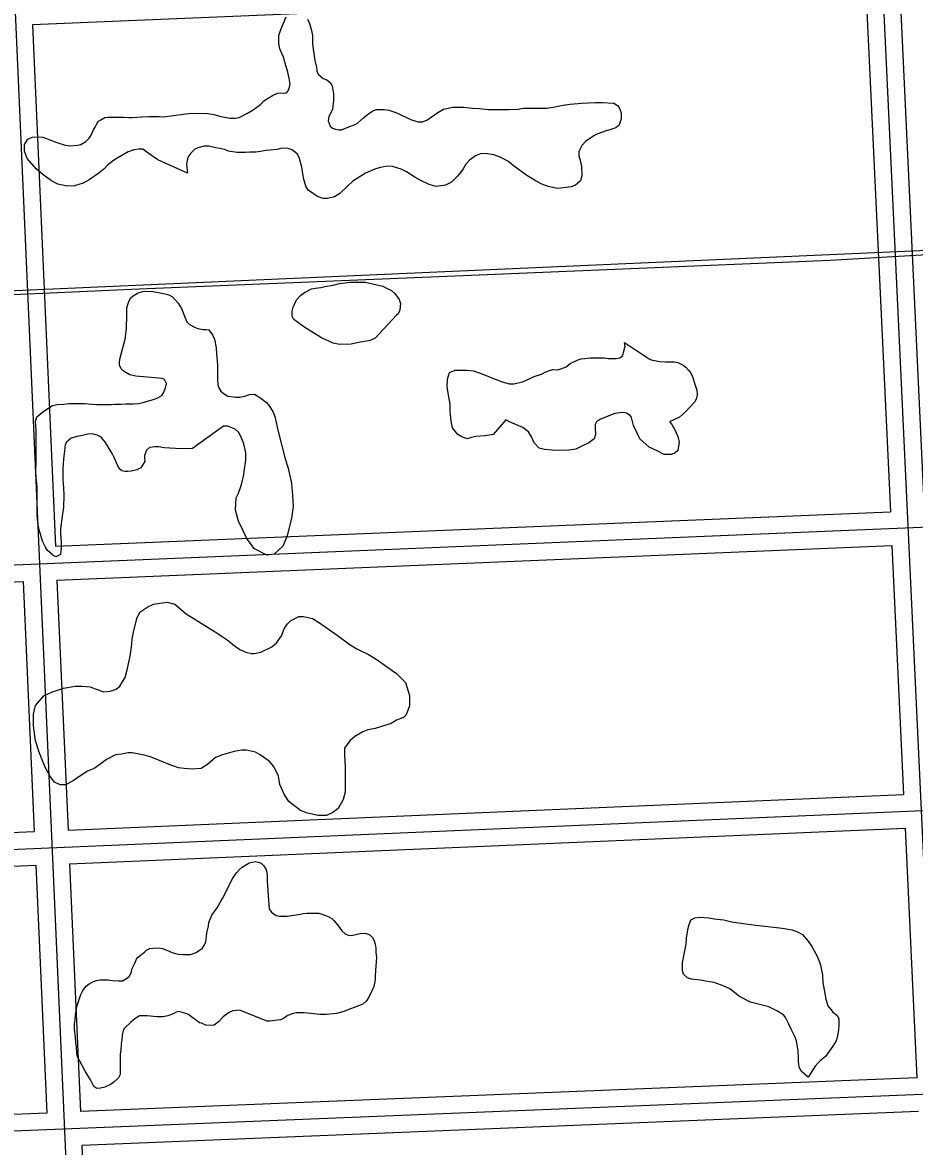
# Model space of a CAD drawing. Extents: x 3313442 to 3351311, y 721974 to 747360.
# Drawn here: x 3331952 to 3332744, y 731822 to 732820 of the extents above; entities that cross this region are included whole.
import ezdxf

# ---------------------------------------------------------------- set-up
doc = ezdxf.new("R2010")
doc.units = 0
doc.layers.add('V-ROAD-CNTR', color=7, linetype='Continuous')
doc.layers.add('V-SITE-VEGE', color=7, linetype='Continuous')

msp = doc.modelspace()

# ---------------------------------------------------------------- linework, layer by layer
at = {"layer": 'V-ROAD-CNTR'}
for points in [[(3331922.55, 733339.74), (3332000.04, 731587.76)], [(3332694.45, 733302.04), (3332784.12, 731387.79)], [(3332709.44, 733302.74), (3332752.33, 732386.96)], [(3332700.65, 732849.05), (3331960.64, 732817.98)], [(3332700.65, 732849.05), (3332722.36, 732385.72)], [(3331960.64, 732817.98), (3331981.12, 732354.96)], [(3330605.76, 732522.87), (3334476.01, 732693.97), (3336331.78, 732776)], [(3330609.07, 732521.56), (3330726.7, 732526.65), (3330931.02, 732536.4), (3331177.23, 732546.1), (3331338.21, 732553.99), (3331664.44, 732567.4), (3331950.18, 732578.96), (3332055.43, 732583.59), (3332350.23, 732595.61), (3332668.84, 732609.02), (3332755.04, 732614.16), (3332912.68, 732621.1)], [(3330726.94, 732287.9), (3332785.22, 732373.32), (3333386.43, 732395.75)], [(3331981.12, 732354.96), (3332722.36, 732385.72)], [(3331982.45, 732324.99), (3332723.76, 732355.75)], [(3332723.76, 732355.75), (3332734.12, 732134.7)], [(3331335.54, 732298.15), (3331952.47, 732323.75)], [(3331952.47, 732323.75), (3331962.29, 732101.73)], [(3331982.45, 732324.99), (3331992.27, 732103.02)], [(3330854.81, 732039.95), (3331531.47, 732068.32), (3333866.98, 732168.08), (3335281.82, 732225.27)], [(3331992.26, 732103.01), (3332734.12, 732134.7)], [(3331346.46, 732075.58), (3331530.83, 732083.3), (3331962.29, 732101.73)], [(3331993.59, 732073.04), (3332735.52, 732104.74)], [(3332735.52, 732104.74), (3332745.9, 731883.12)], [(3331347.93, 732045.61), (3331532.1, 732053.33), (3331963.62, 732071.76)], [(3331963.62, 732071.76), (3331973.35, 731851.84)], [(3331993.59, 732073.04), (3332003.32, 731853.05)], [(3335327.42, 731977.25), (3333813.66, 731911.33), (3331665.08, 731824.34), (3330985.5, 731786.55)], [(3332745.9, 731883.12), (3332003.32, 731853.05)], [(3331973.35, 731851.84), (3331664.36, 731839.33), (3331358.87, 731822.34)], [(3332747.31, 731853.15), (3332004.65, 731823.08)], [(3332004.65, 731823.08), (3332014.36, 731603.42)]]:
    msp.add_lwpolyline(points, dxfattribs=at)
at = {"layer": 'V-SITE-VEGE'}
for points in [[(3332186.3, 732757.44), (3332187.68, 732759.36), (3332188.78, 732762.66), (3332189.33, 732765.41), (3332188.52, 732770.64), (3332187.42, 732775.86), (3332184.96, 732783.83), (3332183.59, 732789.33), (3332180.3, 732796.76), (3332179.48, 732801.43), (3332179.49, 732808.58), (3332181.15, 732813.8), (3332185.83, 732825.07)], [(3332204.8, 732822.84), (3332206.72, 732819.27), (3332208.36, 732812.94), (3332209.18, 732808.54), (3332209.44, 732801.4), (3332209.99, 732796.45), (3332211.35, 732786.55), (3332211.9, 732783.53), (3332212.72, 732781.33), (3332213.26, 732776.65), (3332214.63, 732773.9), (3332218.75, 732770.32), (3332222.05, 732769.22), (3332225.35, 732766.46), (3332226.72, 732763.71), (3332227.81, 732756.29), (3332228.08, 732750.79), (3332226.97, 732743.1)], [(3332218.62, 732663.66), (3332213.68, 732665.59), (3332210.11, 732667.8), (3332205.44, 732671.1), (3332203.52, 732674.68), (3332201.6, 732681), (3332200.78, 732685.68), (3332199.97, 732691.72), (3332197.77, 732699.15), (3332195.85, 732703), (3332191.19, 732706.85), (3332187.61, 732708.23), (3332182.12, 732708.52), (3332177.99, 732707.42), (3332171.67, 732706.6), (3332168.1, 732706.33), (3332163.15, 732705.52), (3332159.02, 732704.97), (3332153.52, 732704.98), (3332149.68, 732704.71), (3332142.25, 732704.72), (3332134.83, 732705.82), (3332132.08, 732706.93), (3332127.41, 732708.31), (3332123.56, 732708.86), (3332117.25, 732710.24), (3332113.12, 732710.25), (3332107.62, 732708.88), (3332104.87, 732707.51), (3332101.29, 732703.94), (3332098.54, 732700.37), (3332097.44, 732694.6), (3332097.7, 732691.02), (3332098.25, 732686.35), (3332071.87, 732698.2), (3332063.36, 732703.98), (3332058.69, 732707.57), (3332055.12, 732707.57), (3332050.72, 732707.02), (3332045.77, 732705.1), (3332036.41, 732699.9), (3332032.56, 732697.43), (3332029.81, 732695.5), (3332027.61, 732693.58), (3332024.03, 732689.74), (3332019.63, 732686.17), (3332011.1, 732680.41), (3332005.6, 732677.39), (3331997.9, 732674.93), (3331991.58, 732674.66), (3331983.06, 732676.59), (3331977.56, 732679.35), (3331969.87, 732685.13), (3331964.1, 732690.08), (3331955.87, 732699.17), (3331953.68, 732705.77), (3331953.69, 732711.81), (3331956.44, 732716.48), (3331960.29, 732718.13), (3331965.79, 732718.4), (3331969.91, 732718.12), (3331982.28, 732713.43), (3331989.7, 732711.22), (3331994.37, 732710.39), (3332000.69, 732711.21), (3332003.71, 732711.76), (3332008.12, 732714.5), (3332010.87, 732717.24), (3332012.8, 732719.99), (3332015, 732724.66), (3332016.66, 732727.68), (3332017.76, 732730.15), (3332019.41, 732732.35), (3332021.33, 732733.73), (3332024.91, 732735.65), (3332027.66, 732735.91), (3332032.06, 732735.91), (3332042.23, 732735.9), (3332046.63, 732735.62), (3332048.83, 732735.62), (3332057.35, 732736.16), (3332063.95, 732736.7), (3332073.02, 732736.69), (3332077.42, 732736.13), (3332094.46, 732738.58), (3332102.16, 732739.4), (3332116.18, 732739.38), (3332121.95, 732738.28), (3332126.62, 732736.9), (3332135.97, 732734.96), (3332140.64, 732734.95), (3332144.21, 732735.78), (3332151.64, 732739.62), (3332156.59, 732742.36), (3332163.2, 732747.3), (3332166.23, 732750.59), (3332173.65, 732755.26), (3332178.33, 732757.18), (3332180.8, 732757.45), (3332183.55, 732757.17), (3332186.3, 732757.44)], [(3332226.97, 732743.1), (3332225.31, 732739.25), (3332223.94, 732736.51), (3332223.11, 732732.66), (3332225.02, 732727.98), (3332226.95, 732726.33), (3332229.7, 732725.23), (3332232.72, 732724.67), (3332235.19, 732724.67), (3332240.14, 732726.86), (3332247.29, 732729.33), (3332249.22, 732730.7), (3332254.45, 732735.37), (3332258.02, 732738.39), (3332262.7, 732741.41), (3332265.73, 732742.78), (3332272.88, 732742.77), (3332277, 732742.21), (3332283.32, 732740.01), (3332297.05, 732733.67), (3332303.1, 732731.73), (3332306.95, 732731.73), (3332310.8, 732733.38), (3332320.7, 732740.24), (3332325.65, 732742.98), (3332333.9, 732744.89), (3332343.52, 732744.88), (3332350.95, 732744.05), (3332357.54, 732743.77), (3332365.24, 732742.93), (3332376.23, 732742.64), (3332383.38, 732742.64), (3332391.9, 732743.17), (3332396.58, 732743.99), (3332417.47, 732743.97), (3332422.97, 732744.79), (3332431.77, 732746.7), (3332438.09, 732747.51), (3332448.26, 732748.33), (3332454.31, 732748.6), (3332460.64, 732749.14), (3332466.41, 732749.13), (3332476.85, 732748.29), (3332480.15, 732746.37), (3332481.52, 732744.44), (3332483.44, 732739.77), (3332483.43, 732734.54), (3332481.5, 732728.77), (3332478.75, 732726.57), (3332474.07, 732724.93), (3332469.95, 732723.84), (3332462.52, 732721.1), (3332459.77, 732719.73), (3332452.07, 732714.79), (3332448.49, 732710.94), (3332445.74, 732705.45), (3332445.73, 732701.6), (3332447.37, 732696.65), (3332448.2, 732692.25), (3332448.46, 732684), (3332447.36, 732679.33), (3332442.68, 732675.49), (3332438.83, 732674.12), (3332432.23, 732673.3), (3332426.73, 732672.76), (3332418.48, 732674.42), (3332412.99, 732676.35), (3332407.77, 732679.1), (3332399.53, 732684.06), (3332387.45, 732693.15), (3332383.33, 732696.73), (3332375.91, 732700.58), (3332370.41, 732702.51), (3332362.99, 732703.62), (3332358.59, 732703.35), (3332353.92, 732701.71), (3332348.69, 732697.87), (3332345.39, 732694.3), (3332343.18, 732690.18), (3332340.71, 732686.88), (3332337.95, 732683.59), (3332332.72, 732678.37), (3332327.5, 732675.63), (3332318.97, 732674.54), (3332312.93, 732676.2), (3332304.96, 732680.05), (3332300.02, 732682.81), (3332292.88, 732687.49), (3332287.93, 732689.7), (3332280.23, 732692.18), (3332275.84, 732692.46), (3332269.24, 732691.37), (3332264.56, 732689.72), (3332256.31, 732686.16), (3332253.84, 732684.79), (3332245.03, 732679.3), (3332240.08, 732674.36), (3332233.48, 732668.32), (3332228.8, 732665.3), (3332222.47, 732663.66), (3332218.62, 732663.66)], [(3332102.9, 732441.69), (3332093.56, 732441.43), (3332087.78, 732441.71), (3332082.56, 732442.26), (3332077.89, 732442.54), (3332072.66, 732443.37), (3332069.37, 732443.38), (3332064.69, 732442.56), (3332061.94, 732440.36), (3332060.01, 732435.69), (3332060, 732433.22), (3332060.55, 732430.2), (3332056.97, 732424.7), (3332053.4, 732422.78), (3332048.17, 732421.69), (3332045.43, 732421.42), (3332042.68, 732421.42), (3332039.93, 732421.97), (3332038.28, 732423.35), (3332036.36, 732426.37), (3332033.35, 732433.8), (3332031.42, 732437.38), (3332027.86, 732443.15), (3332025.66, 732447.28), (3332021.54, 732451.96), (3332018.25, 732453.61), (3332013.58, 732454.72), (3332009.73, 732454.45), (3332006.15, 732453.62), (3332000.38, 732452.53), (3331995.15, 732450.89), (3331991.03, 732447.32), (3331989.65, 732445.4), (3331989.09, 732439.35), (3331988.26, 732432.76), (3331987.7, 732423.96), (3331987.69, 732414.06), (3331988.23, 732406.91), (3331988.5, 732400.32), (3331988.21, 732389.6), (3331987.1, 732381.63), (3331985.71, 732370.36), (3331985.71, 732367.06), (3331986.25, 732357.98), (3331986.24, 732353.31), (3331985.68, 732347.82), (3331981.56, 732345.62), (3331978.81, 732347), (3331974.14, 732351.13), (3331972.22, 732354.16), (3331969.48, 732359.66), (3331966.74, 732369.56), (3331965.65, 732373.96), (3331965.1, 732378.63), (3331964.83, 732383.3), (3331964.86, 732408.04), (3331964.05, 732416.02), (3331963.78, 732420.96), (3331964.07, 732430.03), (3331964.09, 732449.28), (3331963.82, 732457.52), (3331963.29, 732466.05), (3331964.67, 732469.89), (3331969.89, 732474.29), (3331978.42, 732480.05), (3331982.55, 732480.87), (3331988.59, 732481.14), (3331993.27, 732481.68), (3332007.01, 732481.67), (3332017.73, 732480.83), (3332030.65, 732480.81), (3332033.68, 732481.08), (3332039.17, 732481.07), (3332043.57, 732481.62), (3332050.45, 732481.61), (3332054.84, 732481.88), (3332058.69, 732482.7), (3332066.12, 732484.61), (3332071.34, 732486.53), (3332075.47, 732489), (3332077.12, 732491.2), (3332078.77, 732495.6), (3332079.6, 732499.45), (3332077.96, 732503.02), (3332076.04, 732503.85), (3332052.4, 732506.07), (3332047.18, 732507.18), (3332041.41, 732510.49), (3332039.49, 732512.69), (3332037.84, 732515.71), (3332037.84, 732518.46), (3332038.67, 732522.31), (3332039.78, 732526.71), (3332043.09, 732538.8), (3332044.2, 732548.14), (3332044.49, 732560.51), (3332044.5, 732566.84), (3332045.88, 732571.51), (3332047.81, 732575.35), (3332050.01, 732577.28), (3332054.41, 732580.02)], [(3332054.41, 732580.02), (3332058.54, 732581.11), (3332064.31, 732581.38), (3332067.88, 732581.1), (3332076.95, 732579.44), (3332081.62, 732578.34), (3332084.92, 732576.41), (3332090.14, 732570.9), (3332092.88, 732566.23), (3332094.8, 732561.55), (3332095.9, 732558.53), (3332097.81, 732554.13), (3332099.74, 732552.2), (3332104.41, 732549.45), (3332107.43, 732548.34), (3332112.1, 732547.51), (3332114.85, 732547.51), (3332117.32, 732547.23), (3332120.62, 732542.83), (3332122.26, 732538.98), (3332123.9, 732531.28), (3332124.17, 732525.51), (3332124.71, 732520.01), (3332124.98, 732515.33), (3332124.97, 732503.79), (3332125.24, 732498.29), (3332126.06, 732495.82), (3332127.98, 732492.79), (3332129.9, 732490.86), (3332134.02, 732488.38), (3332141.17, 732487.28), (3332144.74, 732487.27), (3332149.14, 732488.36), (3332153.27, 732489.73), (3332157.94, 732490), (3332161.51, 732487.8), (3332163.43, 732486.42), (3332168.37, 732482.57), (3332171.12, 732479.27), (3332174.41, 732474.04), (3332175.78, 732470.19), (3332177.42, 732463.59), (3332178.24, 732459.19), (3332185.08, 732432.52), (3332187.82, 732424.27), (3332190.56, 732410.8), (3332191.64, 732400.07), (3332192.18, 732390.18), (3332190.79, 732380.01), (3332186.93, 732364.34), (3332183.07, 732355), (3332175.36, 732348.14), (3332168.76, 732347.05), (3332157.77, 732352.83), (3332151.19, 732361.36), (3332143.51, 732377.31), (3332141.05, 732386.94), (3332141.61, 732397.93), (3332143.54, 732402.05), (3332145.47, 732407.28), (3332146.57, 732411.12), (3332148.23, 732418.54), (3332148.51, 732421.29), (3332150.17, 732431.46), (3332150.18, 732438.06), (3332148.26, 732446.03), (3332146.62, 732450.43), (3332143.88, 732455.93), (3332140.58, 732458.96), (3332134.26, 732461.72), (3332130.42, 732461.72), (3332102.9, 732441.69)], [(3332460.29, 732459.95), (3332460.55, 732454.18), (3332459.45, 732450.33), (3332454.77, 732446.76), (3332449.55, 732444.57), (3332442.95, 732441.28), (3332436.9, 732440.19), (3332427.82, 732439.92), (3332422.05, 732440.2), (3332415.18, 732441.04), (3332410.51, 732442.14), (3332406.12, 732446.82), (3332403.65, 732452.05), (3332401.18, 732456.72), (3332395.96, 732460.58), (3332392.39, 732461.96), (3332384.7, 732465.26), (3332380.85, 732467.19), (3332369.84, 732454.29), (3332362.42, 732452.92), (3332354.44, 732452.38), (3332350.59, 732451.56), (3332346.47, 732450.47), (3332341.8, 732452.12), (3332338.23, 732454.33), (3332333.56, 732460.1), (3332332.47, 732466.15), (3332331.65, 732474.95), (3332331.39, 732481.27), (3332329.75, 732490.9), (3332328.93, 732496.67), (3332329.21, 732503.27), (3332330.87, 732509.31), (3332336.1, 732511.51), (3332346.54, 732511.49), (3332352.31, 732510.66), (3332360.56, 732507.9), (3332365.5, 732505.7), (3332372.37, 732502.94), (3332377.59, 732501.01), (3332384.19, 732499.35), (3332388.04, 732499.35), (3332394.63, 732500.71), (3332396.56, 732501.26), (3332402.34, 732504), (3332406.19, 732505.65), (3332412.51, 732507.84), (3332416.36, 732509.76), (3332419.66, 732511.13), (3332422.69, 732511.95), (3332427.09, 732511.67), (3332429.83, 732512.49), (3332434.51, 732514.41), (3332438.09, 732517.16), (3332444.42, 732520.17), (3332447.71, 732521.54), (3332451.02, 732521.81), (3332455.69, 732522.36), (3332468.33, 732522.34), (3332471.91, 732521.79), (3332478.78, 732521.78), (3332482.08, 732522.33), (3332484.83, 732524.25), (3332485.38, 732526.99), (3332486.76, 732532.77), (3332486.22, 732535.79), (3332492.54, 732531.93), (3332496.11, 732529.45), (3332503.79, 732524.5), (3332507.65, 732521.74), (3332510.12, 732520.64), (3332517.26, 732518.98), (3332522.76, 732518.7), (3332530.73, 732518.69), (3332533.75, 732518.14), (3332538.42, 732515.94), (3332540.62, 732514.01), (3332543.09, 732511.26), (3332545.01, 732509.33), (3332546.93, 732504.93), (3332548.02, 732500.81), (3332550.49, 732493.65), (3332550.76, 732489.53), (3332549.93, 732485.68), (3332548.56, 732482.94), (3332540.57, 732474.42), (3332535.07, 732469.76), (3332526.27, 732465.37), (3332528.19, 732463.17), (3332530.66, 732459.04), (3332533.67, 732452.44), (3332534.77, 732447.49), (3332533.66, 732440.07), (3332531.18, 732437.87), (3332527.88, 732436.5), (3332521.56, 732436.51), (3332515.24, 732439.82), (3332508.1, 732443.12), (3332499.86, 732450.28), (3332497.12, 732456.06), (3332494.38, 732462.38)], [(3332494.38, 732462.38), (3332492.46, 732469.26), (3332491.36, 732471.18), (3332488.07, 732473.11), (3332484.77, 732473.67), (3332477.62, 732472.85), (3332464.97, 732467.92), (3332461.39, 732465.45), (3332460.29, 732463.25), (3332460.29, 732459.95)], [(3332189.73, 732288.94), (3332197.04, 732292.58), (3332201.29, 732292.57), (3332209.2, 732290.74), (3332214.68, 732287.69), (3332231.08, 732276.11), (3332242.64, 732267.58), (3332248.71, 732263.92), (3332259.05, 732259.04), (3332265.74, 732254.77), (3332283.97, 732241.98), (3332291.87, 732234.06), (3332295.51, 732222.5), (3332295.5, 732213.37), (3332292.45, 732205.46), (3332290.01, 732203.04), (3332283.92, 732200.61), (3332279.05, 732197.57), (3332270.53, 732195.15), (3332265.06, 732193.33), (3332258.36, 732192.12), (3332254.1, 732190.3), (3332246.79, 732186.05), (3332242.53, 732182.41), (3332237.66, 732175.72), (3332237.65, 732170.24), (3332238.25, 732159.3), (3332238.22, 732136.78), (3332236.39, 732130.09), (3332232.12, 732122.19), (3332227.25, 732118.55), (3332221.77, 732116.12), (3332214.47, 732116.13), (3332204.74, 732117.97), (3332198.66, 732120.41), (3332188.32, 732128.33), (3332184.07, 732135.03), (3332180.43, 732143.55), (3332179.22, 732150.85), (3332174.97, 732159.37), (3332170.72, 732164.24), (3332162.82, 732169.73), (3332158.56, 732172.17), (3332150.66, 732174), (3332146.4, 732174.01), (3332139.71, 732172.8), (3332129.36, 732169.77), (3332123.27, 732167.34), (3332115.96, 732161.27), (3332110.49, 732157.62), (3332102.58, 732157.02), (3332095.28, 732157.64), (3332090.41, 732158.26), (3332081.9, 732161.31), (3332065.48, 732168.02), (3332058.79, 732169.85), (3332049.06, 732171.69), (3332045.41, 732171.69), (3332039.93, 732170.48), (3332034.46, 732169.88), (3332026.54, 732165.63), (3332020.45, 732161.38), (3332015.58, 732157.74), (3332009.49, 732155.31), (3332000.97, 732149.84), (3331996.71, 732146.81), (3331990.01, 732143.17), (3331985.15, 732143.17), (3331980.28, 732145.61), (3331976.03, 732151.09), (3331972.39, 732158.4), (3331969.96, 732163.88), (3331966.32, 732173.01), (3331963.29, 732182.14), (3331961.48, 732195.52), (3331961.49, 732205.86), (3331963.33, 732213.77), (3331970.64, 732222.28), (3331978.55, 732225.92), (3331988.29, 732228.95), (3331998.63, 732230.76), (3332004.72, 732230.76), (3332012.02, 732230.14), (3332016.27, 732228.31), (3332024.18, 732225.86), (3332029.65, 732226.47), (3332035.13, 732228.29), (3332038.18, 732230.71), (3332043.05, 732238.62), (3332044.89, 732245.31), (3332047.33, 732257.47), (3332048.56, 732265.38), (3332049.18, 732272.68), (3332050.4, 732278.76), (3332053.46, 732290.93), (3332055.9, 732296.4), (3332063.21, 732301.26), (3332068.08, 732303.69), (3332080.25, 732305.49), (3332086.93, 732303.66), (3332097.27, 732295.13)], [(3332097.27, 732295.13), (3332125.23, 732277.45), (3332128.27, 732275.62), (3332134.35, 732271.36), (3332138.6, 732267.71), (3332144.68, 732263.44), (3332150.15, 732261), (3332155.02, 732259.78), (3332157.45, 732259.77), (3332163.54, 732260.98), (3332173.28, 732265.84), (3332177.54, 732269.48), (3332181.81, 732275.56), (3332184.25, 732281.64), (3332186.69, 732285.9), (3332189.73, 732288.94)], [(3332017.83, 731873.58), (3332015.08, 731875.51), (3332012.06, 731881.29), (3332007.4, 731888.99), (3332002.46, 731898.34), (3332000.54, 731901.65), (3331999.99, 731904.94), (3331999.73, 731910.99), (3331999.18, 731914.29), (3331998.91, 731919.52), (3331998.09, 731926.11), (3331998.1, 731931.06), (3331998.66, 731934.63), (3331998.93, 731939.31), (3332000.04, 731946.18), (3332001.42, 731950.85), (3332003.63, 731957.17), (3332005.29, 731960.74), (3332008.31, 731964.58), (3332011.06, 731966.51), (3332014.92, 731968.7), (3332017.67, 731969.52), (3332020.41, 731970.07), (3332027.83, 731970.06), (3332031.68, 731969.51), (3332037.18, 731969.22), (3332040.48, 731969.22), (3332044.06, 731971.14), (3332046.53, 731973.06), (3332048.46, 731976.91), (3332049.02, 731979.66), (3332051.22, 731984.33), (3332052.32, 731987.07), (3332053.43, 731989.27), (3332056.45, 731992.02), (3332060.03, 731994.76), (3332061.96, 731996.41), (3332064.98, 731997.78), (3332067.73, 731998.33), (3332072.4, 731998.6), (3332076.25, 731997.77), (3332081.47, 731995.84), (3332084.49, 731994.46), (3332089.99, 731992.8), (3332094.39, 731992.52), (3332100.99, 731992.51), (3332105.94, 731994.43), (3332111.71, 731998.28), (3332113.37, 732001.02), (3332114.47, 732003.77), (3332115.3, 732008.44), (3332115.58, 732011.74), (3332116.96, 732017.79), (3332117.24, 732021.08), (3332120, 732027.4), (3332124.68, 732033.99), (3332127.43, 732038.66), (3332129.36, 732042.23), (3332134.32, 732052.12), (3332138.18, 732060.09), (3332141.76, 732065.04), (3332144.23, 732067.78), (3332146.71, 732070.25), (3332153.04, 732074.09), (3332158.54, 732075.19), (3332162.11, 732074.36), (3332164.03, 732073.26), (3332166.23, 732071.33), (3332168.15, 732067.75), (3332168.7, 732065.55), (3332168.97, 732061.15), (3332168.96, 732057.58), (3332169.78, 732049.88), (3332170.05, 732044.39), (3332170.86, 732033.11), (3332172.78, 732030.09), (3332177.17, 732027.33), (3332179.92, 732026.5), (3332186.79, 732026.5), (3332198.62, 732028.41), (3332201.09, 732028.95), (3332204.39, 732029.22), (3332214.84, 732029.21), (3332220.33, 732027.56), (3332223.08, 732026.45), (3332226.38, 732024.53), (3332228.3, 732022.87), (3332231.59, 732019.02), (3332233.79, 732015.72), (3332235.43, 732013.52), (3332238.18, 732011.04), (3332240.93, 732009.67), (3332243.95, 732009.39), (3332250.27, 732011.03), (3332253.02, 732011.57), (3332256.87, 732011.29), (3332259.62, 732010.19), (3332262.64, 732007.71), (3332263.74, 732005.51), (3332264.83, 732001.66), (3332265.38, 731998.09)], [(3332265.38, 731998.09), (3332265.65, 731994.24), (3332266.19, 731989.84), (3332265.35, 731978.3), (3332264.8, 731973.62), (3332264.79, 731970.05), (3332263.69, 731964.28), (3332262.04, 731960.43), (3332259, 731954.11), (3332256.8, 731951.09), (3332254.05, 731948.62), (3332236.17, 731941.77), (3332230.67, 731940.13), (3332221.6, 731939.31), (3332216.38, 731939.32), (3332201.81, 731940.71), (3332195.21, 731940.72), (3332191.09, 731939.9), (3332186.69, 731937.98), (3332184.48, 731936.34), (3332180.91, 731934.69), (3332178.16, 731934.14), (3332171.29, 731933.33), (3332169.09, 731933.33), (3332144.36, 731943.26), (3332138.58, 731942.71), (3332135.29, 731941.07), (3332130.06, 731937.23), (3332125.93, 731932.83), (3332122.08, 731929.81), (3332118.78, 731929.54), (3332114.65, 731929.82), (3332110.81, 731931.47), (3332108.88, 731932.03), (3332105.04, 731934.78), (3332103.39, 731936.16), (3332099.27, 731939.19), (3332096.8, 731940.29), (3332090.75, 731941.94), (3332088.28, 731941.4), (3332086.08, 731940.3), (3332084.15, 731939.2), (3332080.85, 731938.11), (3332076.73, 731937.29), (3332070.95, 731937.3), (3332062.43, 731938.13), (3332055.84, 731938.14), (3332051.44, 731935.4), (3332047.58, 731932.1), (3332042.35, 731927.16), (3332041.25, 731925.24), (3332040.42, 731921.39), (3332040.14, 731916.71), (3332039.31, 731913.14), (3332039.03, 731907.37), (3332038.48, 731904.35), (3332038.46, 731885.93), (3332037.08, 731883.18), (3332032.95, 731879.34), (3332029.92, 731877.14), (3332024.97, 731874.68), (3332021.12, 731873.85), (3332017.83, 731873.58)]]:
    msp.add_lwpolyline(points, dxfattribs=at)
for points in [[(3332264.93, 732539.91), (3332260.53, 732537.71), (3332250.08, 732535.8), (3332243.76, 732534.43), (3332233.59, 732534.17), (3332227.54, 732535.28), (3332217.38, 732539.96), (3332211.06, 732543.82), (3332202.54, 732549.33), (3332192.65, 732556.49), (3332191.28, 732559.24), (3332191.29, 732563.64), (3332192.12, 732567.21), (3332195.15, 732573.8), (3332198.73, 732577.65), (3332202.31, 732580.39), (3332208.36, 732583.68), (3332211.93, 732584.23), (3332216.61, 732584.77), (3332220.18, 732585.59), (3332227.6, 732586.96), (3332233.38, 732588.32), (3332242.73, 732589.41), (3332255.65, 732589.4), (3332260.32, 732588.57), (3332265.26, 732587.46), (3332271.86, 732585.81), (3332274.88, 732584.15), (3332279.55, 732581.95), (3332282.3, 732579.47), (3332286.14, 732574.24), (3332287.51, 732570.67), (3332286.96, 732564.9), (3332285.58, 732561.6), (3332283.93, 732560.22)], [(3332598.22, 731950.13), (3332588.33, 731955.36), (3332579.81, 731961.97), (3332574.04, 731964.73), (3332565.8, 731967.76), (3332558.11, 731968.87), (3332553.71, 731969.7), (3332545.74, 731970.81), (3332542.17, 731971.92), (3332538.6, 731975.22), (3332537.77, 731978.24), (3332537.78, 731985.39), (3332541.1, 732001.88), (3332541.38, 732007.1), (3332542.49, 732014.52), (3332543.32, 732018.37), (3332545.25, 732023.32), (3332548.82, 732025.24), (3332553.23, 732025.78), (3332561.2, 732025.22), (3332565.87, 732024.39), (3332574.39, 732023.28), (3332581.54, 732021.62), (3332593.9, 732019.68), (3332602.97, 732018.57), (3332623.86, 732016.35), (3332628.26, 732015.52), (3332635.13, 732014.41), (3332639.8, 732012.76), (3332644.2, 732010.28), (3332649.41, 732004.5), (3332652.71, 731999.54), (3332657.65, 731990.47), (3332660.11, 731984.42), (3332662.02, 731974.52), (3332662.29, 731967.65), (3332664.2, 731958.02), (3332665.02, 731952.8), (3332666.12, 731949.22), (3332666.94, 731947.02), (3332669.68, 731943.45), (3332671.33, 731941.52), (3332673.25, 731939.87), (3332675.17, 731938.49), (3332676.55, 731935.74), (3332676.54, 731929.42), (3332676.26, 731925.29), (3332675.15, 731918.97), (3332674.32, 731915.95), (3332671.29, 731911.28), (3332664.68, 731901.94), (3332660.28, 731898.38), (3332657.8, 731896.18), (3332655.6, 731893.43), (3332653.4, 731890.14), (3332651.2, 731886.29), (3332649.27, 731883.54), (3332645.42, 731886.85), (3332643.23, 731889.05), (3332641.31, 731892.9), (3332640.76, 731897.58), (3332640.77, 731901.15), (3332640.5, 731906.92), (3332639.95, 731910.49), (3332638.86, 731915.99), (3332637.49, 731919.85), (3332634.2, 731926.17), (3332632.28, 731930.85), (3332629.27, 731936.62), (3332627.62, 731938.82), (3332622.13, 731942.4), (3332614.43, 731945.99)]]:
    msp.add_lwpolyline(points, close=True, dxfattribs=at)

doc.saveas('drawing.dxf')
